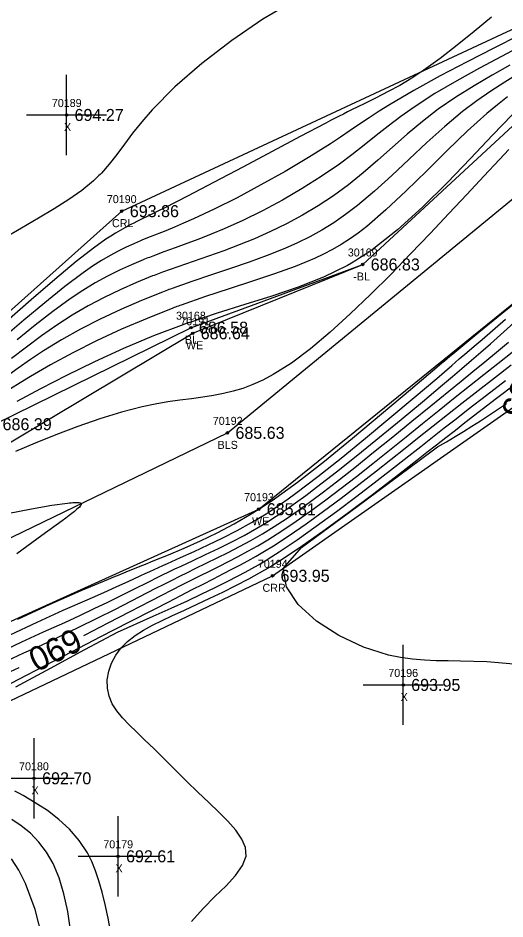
# Model space of a CAD drawing. Extents: x 1376587 to 1378239, y 1000335 to 1003031.
# Drawn here: x 1377403.3 to 1377464.1, y 1001668.9 to 1001781.4 of the extents above; entities that cross this region are included whole.
import ezdxf

# ---------------------------------------------------------------- set-up
doc = ezdxf.new("R2010")
doc.units = 0
for name, color, linetype in [('RD_DTM_BkLn1', 7, 'Continuous'), ('RD_DTM_BkLn_txCode', 7, 'Continuous'), ('RD_DTM_Major1', 7, 'Continuous'), ('RD_DTM_Major1_Lbl', 7, 'Continuous'), ('RD_DTM_Minor1', 7, 'Continuous'), ('RD_EX_H2O', 7, 'Continuous'), ('RD_EX_H2O_txCode', 7, 'Continuous'), ('RD_EX_Misc', 7, 'Continuous'), ('RD_EX_Misc_txCode', 7, 'Continuous'), ('RD_EX_TX_H2O_ELEV', 7, 'Continuous'), ('RD_EX_TX_Misc_ELEV', 7, 'Continuous'), ('RD_SMD_Locator', 7, 'Continuous')]:
    doc.layers.add(name, color=color, linetype=linetype)

msp = doc.modelspace()

# ---------------------------------------------------------------- linework, layer by layer
at = {"layer": 'RD_DTM_BkLn1'}
for points in [[(1377383.45, 1001707.4), (1377429.44, 1001729.61), (1377487.4, 1001777.17), (1377524.89, 1001804.33), (1377563.13, 1001842.03), (1377579.05, 1001884.91), (1377593.74, 1001939.44), (1377612.57, 1001996.25), (1377647.79, 1002034.78), (1377670.25, 1002060.61)], [(1377370.66, 1001706.75), (1377375.48, 1001712.38), (1377381.3, 1001718.76), (1377400.36, 1001730.69), (1377424.88, 1001742.74), (1377446.33, 1001750.64)]]:
    msp.add_lwpolyline(points, dxfattribs=at)
at = {"layer": 'RD_DTM_Major1'}
for points in [[(1377464.69, 1001775.53), (1377462.5, 1001774.29), (1377460.24, 1001772.96), (1377457.98, 1001771.54), (1377455.77, 1001770.02), (1377453.8, 1001768.49), (1377451.9, 1001766.9), (1377450.05, 1001765.28), (1377448.23, 1001763.66), (1377446.4, 1001762.09), (1377444.54, 1001760.59), (1377442.67, 1001759.22), (1377440.76, 1001757.95), (1377438.81, 1001756.79), (1377436.83, 1001755.72), (1377434.83, 1001754.74), (1377432.82, 1001753.85), (1377430.9, 1001753.08), (1377428.98, 1001752.36), (1377427.06, 1001751.69), (1377425.15, 1001751.03), (1377423.25, 1001750.36), (1377421.35, 1001749.68), (1377421.14, 1001749.6), (1377420.93, 1001749.52), (1377420.72, 1001749.44), (1377420.51, 1001749.36), (1377420.3, 1001749.28), (1377420.09, 1001749.2), (1377418.08, 1001748.38), (1377416.06, 1001747.49), (1377414.04, 1001746.52), (1377412.04, 1001745.46), (1377410.07, 1001744.32), (1377408.13, 1001743.08), (1377406.21, 1001741.74), (1377404.33, 1001740.32), (1377402.48, 1001738.88)], [(1377411.49, 1001704.3), (1377411.68, 1001704.4), (1377414.55, 1001705.87), (1377417.31, 1001707.29), (1377419.88, 1001708.62), (1377421.25, 1001709.33), (1377422.54, 1001709.99), (1377423.76, 1001710.62), (1377424.93, 1001711.21), (1377426.07, 1001711.79), (1377427.18, 1001712.34), (1377428.38, 1001712.94), (1377429.57, 1001713.55), (1377430.78, 1001714.17), (1377432, 1001714.82), (1377433.23, 1001715.51), (1377434.5, 1001716.27), (1377436.23, 1001717.36), (1377438.02, 1001718.57), (1377439.86, 1001719.87), (1377441.73, 1001721.24), (1377443.63, 1001722.69), (1377445.55, 1001724.18), (1377447.61, 1001725.8), (1377449.68, 1001727.46), (1377451.75, 1001729.12), (1377453.81, 1001730.79), (1377455.86, 1001732.44), (1377457.89, 1001734.07), (1377459.67, 1001735.48), (1377461.45, 1001736.88), (1377463.21, 1001738.29), (1377464.98, 1001739.7)], [(1377401.99, 1001719.54), (1377404.96, 1001720.14), (1377407.5, 1001720.58), (1377409.46, 1001720.85), (1377409.7, 1001720.87), (1377409.92, 1001720.89), (1377410.13, 1001720.91), (1377410.31, 1001720.92), (1377410.48, 1001720.92), (1377410.63, 1001720.92), (1377410.77, 1001720.92), (1377410.89, 1001720.9), (1377410.99, 1001720.88), (1377411.07, 1001720.86), (1377411.13, 1001720.82), (1377411.16, 1001720.78), (1377411.18, 1001720.72), (1377411.17, 1001720.64), (1377411.13, 1001720.56), (1377411.05, 1001720.46), (1377410.95, 1001720.34), (1377410.82, 1001720.21), (1377410.61, 1001720.02), (1377410.34, 1001719.8), (1377410.03, 1001719.55), (1377409.66, 1001719.27), (1377409.26, 1001718.97), (1377408.8, 1001718.64), (1377406.27, 1001716.79), (1377403.13, 1001714.49)], [(1377401.79, 1001699.55), (1377403.42, 1001700.32), (1377403.42, 1001700.32)], [(1377406.33, 1001666.49), (1377405.42, 1001670.08), (1377404.22, 1001673.34), (1377403.38, 1001675.01), (1377402.47, 1001676.42)]]:
    msp.add_lwpolyline(points, dxfattribs=at)
at = {"layer": 'RD_DTM_Minor1'}
for points in [[(1377437.73, 1001783.54), (1377433.87, 1001781.26), (1377429.98, 1001778.61), (1377426.26, 1001775.74), (1377422.89, 1001772.81), (1377420.04, 1001769.97), (1377418.74, 1001768.46), (1377417.6, 1001767.02), (1377416.58, 1001765.66), (1377415.63, 1001764.38), (1377414.68, 1001763.18), (1377413.7, 1001762.05), (1377413.54, 1001761.89), (1377413.39, 1001761.73), (1377413.23, 1001761.57), (1377413.06, 1001761.41), (1377412.9, 1001761.25), (1377412.73, 1001761.1), (1377411.27, 1001759.89), (1377409.63, 1001758.74), (1377407.82, 1001757.59), (1377405.84, 1001756.41), (1377403.71, 1001755.18), (1377401.44, 1001753.85)], [(1377462.42, 1001781.51), (1377460.27, 1001779.75), (1377458.12, 1001778.01), (1377456.02, 1001776.37), (1377453.98, 1001774.89), (1377452.45, 1001773.89), (1377450.97, 1001773.01), (1377449.5, 1001772.22), (1377448.02, 1001771.46), (1377446.52, 1001770.72), (1377444.95, 1001769.95), (1377444.45, 1001769.69), (1377443.93, 1001769.43), (1377443.4, 1001769.16), (1377442.3, 1001768.6), (1377441.72, 1001768.3), (1377438.53, 1001766.62), (1377435.01, 1001764.75), (1377431.36, 1001762.8), (1377427.78, 1001760.9), (1377424.46, 1001759.17), (1377421.62, 1001757.71), (1377420.83, 1001757.32), (1377420.1, 1001756.97), (1377419.43, 1001756.64), (1377418.8, 1001756.33), (1377418.21, 1001756.05), (1377417.65, 1001755.76), (1377417.47, 1001755.67), (1377417.3, 1001755.58), (1377417.12, 1001755.49), (1377416.95, 1001755.4), (1377416.78, 1001755.31), (1377416.61, 1001755.22), (1377416.05, 1001754.9), (1377415.47, 1001754.56), (1377414.88, 1001754.19), (1377414.26, 1001753.78), (1377413.61, 1001753.33), (1377412.9, 1001752.82), (1377410.57, 1001750.99), (1377407.87, 1001748.75), (1377404.92, 1001746.22), (1377401.84, 1001743.51)], [(1377465.82, 1001779.25), (1377462.71, 1001777.67), (1377459.38, 1001775.96), (1377455.99, 1001774.18), (1377452.71, 1001772.37), (1377449.67, 1001770.59), (1377448.38, 1001769.77), (1377447.15, 1001768.96), (1377445.95, 1001768.16), (1377444.76, 1001767.35), (1377443.55, 1001766.54), (1377442.3, 1001765.71), (1377439.57, 1001764), (1377436.64, 1001762.27), (1377433.63, 1001760.58), (1377430.65, 1001758.98), (1377427.8, 1001757.54), (1377425.19, 1001756.32), (1377423.97, 1001755.78), (1377422.83, 1001755.3), (1377421.76, 1001754.86), (1377419.79, 1001754.08), (1377418.85, 1001753.7), (1377418.67, 1001753.62), (1377418.49, 1001753.55), (1377418.3, 1001753.47), (1377418.12, 1001753.39), (1377417.93, 1001753.31), (1377417.75, 1001753.23), (1377416.78, 1001752.78), (1377415.8, 1001752.29), (1377414.78, 1001751.74), (1377413.72, 1001751.12), (1377412.61, 1001750.41), (1377411.44, 1001749.61), (1377409.12, 1001747.87), (1377406.63, 1001745.86), (1377404.03, 1001743.67), (1377401.39, 1001741.42)], [(1377466.23, 1001777.97), (1377463.66, 1001776.61), (1377460.92, 1001775.14), (1377458.1, 1001773.59), (1377455.34, 1001771.97), (1377452.74, 1001770.29), (1377451.08, 1001769.11), (1377449.51, 1001767.92), (1377448, 1001766.73), (1377446.51, 1001765.53), (1377444.99, 1001764.34), (1377443.42, 1001763.17), (1377441.15, 1001761.61), (1377438.76, 1001760.11), (1377436.3, 1001758.68), (1377433.82, 1001757.35), (1377431.38, 1001756.15), (1377429.02, 1001755.08), (1377427.4, 1001754.41), (1377425.86, 1001753.8), (1377424.36, 1001753.25), (1377422.91, 1001752.72), (1377421.5, 1001752.21), (1377420.11, 1001751.69), (1377419.91, 1001751.61), (1377419.71, 1001751.53), (1377419.51, 1001751.45), (1377419.31, 1001751.37), (1377419.1, 1001751.29), (1377418.9, 1001751.21), (1377417.44, 1001750.6), (1377415.96, 1001749.92), (1377414.47, 1001749.17), (1377412.94, 1001748.33), (1377411.39, 1001747.39), (1377409.8, 1001746.35), (1377407.64, 1001744.77), (1377405.43, 1001743.04), (1377403.2, 1001741.23)], [(1377465.73, 1001774.44), (1377464.07, 1001773.4), (1377462.35, 1001772.29), (1377460.58, 1001771.08), (1377458.8, 1001769.75), (1377456.57, 1001767.89), (1377454.35, 1001765.89), (1377452.14, 1001763.81), (1377449.95, 1001761.75), (1377447.79, 1001759.78), (1377445.67, 1001757.99), (1377444.19, 1001756.86), (1377442.72, 1001755.85), (1377441.24, 1001754.93), (1377439.73, 1001754.1), (1377438.19, 1001753.33), (1377436.59, 1001752.62), (1377434.42, 1001751.76), (1377432.16, 1001750.94), (1377429.82, 1001750.14), (1377427.43, 1001749.34), (1377425, 1001748.52), (1377422.55, 1001747.65), (1377422.34, 1001747.57), (1377422.14, 1001747.5), (1377421.94, 1001747.42), (1377421.53, 1001747.26), (1377421.32, 1001747.19), (1377418.72, 1001746.14), (1377416.12, 1001745.02), (1377413.56, 1001743.81), (1377411.08, 1001742.54), (1377408.7, 1001741.22), (1377406.46, 1001739.84), (1377404.85, 1001738.77), (1377403.3, 1001737.68), (1377401.81, 1001736.59)], [(1377464.41, 1001771.56), (1377463.15, 1001770.58), (1377461.83, 1001769.49), (1377459.42, 1001767.31), (1377456.9, 1001764.88), (1377454.33, 1001762.34), (1377451.76, 1001759.82), (1377449.24, 1001757.46), (1377446.83, 1001755.39), (1377445.75, 1001754.56), (1377444.69, 1001753.81), (1377443.63, 1001753.13), (1377442.55, 1001752.51), (1377441.45, 1001751.93), (1377440.3, 1001751.39), (1377437.9, 1001750.4), (1377435.31, 1001749.46), (1377432.55, 1001748.54), (1377429.66, 1001747.61), (1377426.69, 1001746.63), (1377423.67, 1001745.57), (1377423.5, 1001745.51), (1377423.32, 1001745.44), (1377423.14, 1001745.38), (1377422.97, 1001745.31), (1377422.79, 1001745.25), (1377422.61, 1001745.18), (1377419.4, 1001743.91), (1377416.21, 1001742.54), (1377413.1, 1001741.09), (1377410.13, 1001739.61), (1377407.36, 1001738.12), (1377404.83, 1001736.65), (1377403.56, 1001735.87), (1377402.35, 1001735.1)], [(1377464.98, 1001769.33), (1377462.52, 1001766.77), (1377459.79, 1001763.88), (1377456.87, 1001760.83), (1377453.8, 1001757.8), (1377450.67, 1001754.95), (1377447.52, 1001752.48), (1377447.01, 1001752.12), (1377446.49, 1001751.78), (1377445.98, 1001751.45), (1377445.46, 1001751.13), (1377444.95, 1001750.82), (1377444.42, 1001750.52), (1377441.43, 1001749.05), (1377438.28, 1001747.79), (1377435, 1001746.67), (1377431.61, 1001745.62), (1377428.14, 1001744.54), (1377424.61, 1001743.37), (1377424.51, 1001743.34), (1377424.4, 1001743.3), (1377424.3, 1001743.26), (1377424.19, 1001743.22), (1377424.09, 1001743.19), (1377423.99, 1001743.15), (1377420.22, 1001741.71), (1377416.48, 1001740.13), (1377412.84, 1001738.46), (1377409.35, 1001736.77), (1377406.1, 1001735.1), (1377403.13, 1001733.52)], [(1377464.57, 1001765), (1377463.4, 1001763.76), (1377461.44, 1001761.66), (1377459.33, 1001759.39), (1377457.09, 1001756.99), (1377454.74, 1001754.5), (1377452.32, 1001751.95), (1377449.83, 1001749.4), (1377447.31, 1001746.88), (1377444.78, 1001744.46), (1377442.27, 1001742.19), (1377439.8, 1001740.12), (1377437.42, 1001738.33), (1377435.14, 1001736.88), (1377433.85, 1001736.19), (1377432.6, 1001735.63), (1377431.38, 1001735.17), (1377430.16, 1001734.8), (1377428.95, 1001734.51), (1377427.72, 1001734.27), (1377426.36, 1001734.06), (1377424.96, 1001733.87), (1377423.51, 1001733.68), (1377422, 1001733.47), (1377420.43, 1001733.21), (1377418.79, 1001732.87), (1377416.2, 1001732.2), (1377413.49, 1001731.36), (1377410.74, 1001730.4), (1377408.03, 1001729.37), (1377405.42, 1001728.32), (1377402.98, 1001727.3)], [(1377403.26, 1001706.35), (1377407.3, 1001708.22), (1377411.16, 1001709.91), (1377414.58, 1001711.35), (1377415.26, 1001711.63), (1377415.9, 1001711.89), (1377416.51, 1001712.14), (1377417.1, 1001712.38), (1377418.24, 1001712.84), (1377418.56, 1001712.97), (1377418.87, 1001713.1), (1377419.19, 1001713.23), (1377420.15, 1001713.61), (1377422.06, 1001714.39), (1377424.04, 1001715.22), (1377426.07, 1001716.13), (1377428.15, 1001717.12), (1377430.27, 1001718.23), (1377432.42, 1001719.48), (1377432.84, 1001719.74), (1377433.27, 1001720.01), (1377433.7, 1001720.29), (1377434.13, 1001720.57), (1377434.57, 1001720.86), (1377435.01, 1001721.17), (1377438.18, 1001723.45), (1377441.55, 1001726.08), (1377445.07, 1001728.95), (1377448.68, 1001731.97), (1377452.31, 1001735.04), (1377455.89, 1001738.07), (1377456.22, 1001738.34), (1377456.54, 1001738.61), (1377456.86, 1001738.88), (1377457.18, 1001739.15), (1377457.82, 1001739.68), (1377460.82, 1001742.17), (1377463.76, 1001744.57), (1377466.57, 1001746.86)], [(1377401.06, 1001702.21), (1377403.75, 1001703.5), (1377406.48, 1001704.75), (1377409.13, 1001705.94), (1377411.02, 1001706.81), (1377412.81, 1001707.66), (1377414.49, 1001708.48), (1377416.08, 1001709.26), (1377417.59, 1001710.01), (1377419.8, 1001711.11), (1377420.58, 1001711.49), (1377421.34, 1001711.87), (1377422.11, 1001712.24), (1377422.88, 1001712.61), (1377423.67, 1001712.98), (1377425.16, 1001713.68), (1377426.71, 1001714.41), (1377428.31, 1001715.17), (1377429.91, 1001715.97), (1377431.52, 1001716.81), (1377433.11, 1001717.7), (1377434.32, 1001718.42), (1377435.52, 1001719.19), (1377436.73, 1001720), (1377437.96, 1001720.87), (1377439.23, 1001721.8), (1377440.56, 1001722.81), (1377443.06, 1001724.74), (1377445.71, 1001726.85), (1377448.43, 1001729.06), (1377451.15, 1001731.3), (1377453.8, 1001733.5), (1377456.29, 1001735.59), (1377457.53, 1001736.64), (1377458.73, 1001737.66), (1377459.91, 1001738.67), (1377461.09, 1001739.69), (1377462.29, 1001740.74), (1377463.53, 1001741.84), (1377466.06, 1001744.13)], [(1377402.31, 1001704.37), (1377405.67, 1001705.99), (1377408.94, 1001707.46), (1377411.91, 1001708.76), (1377413.26, 1001709.35), (1377414.48, 1001709.9), (1377415.62, 1001710.41), (1377416.68, 1001710.9), (1377417.68, 1001711.36), (1377418.64, 1001711.8), (1377419.18, 1001712.05), (1377419.73, 1001712.3), (1377420.27, 1001712.55), (1377420.82, 1001712.8), (1377421.38, 1001713.05), (1377421.96, 1001713.31), (1377423.56, 1001714.03), (1377425.27, 1001714.8), (1377427.05, 1001715.63), (1377428.86, 1001716.5), (1377430.67, 1001717.43), (1377432.44, 1001718.41), (1377433.35, 1001718.95), (1377434.26, 1001719.51), (1377435.16, 1001720.1), (1377436.08, 1001720.72), (1377437.02, 1001721.39), (1377438, 1001722.1), (1377440.71, 1001724.15), (1377443.63, 1001726.46), (1377446.67, 1001728.94), (1377449.74, 1001731.49), (1377452.74, 1001734.02), (1377455.57, 1001736.42), (1377456.53, 1001737.24), (1377457.47, 1001738.04), (1377458.39, 1001738.84), (1377459.32, 1001739.63), (1377460.26, 1001740.45), (1377461.23, 1001741.29), (1377464.15, 1001743.81)], [(1377401.89, 1001701.15), (1377404.03, 1001702.12), (1377406.24, 1001703.11), (1377408.57, 1001704.21), (1377410.89, 1001705.33), (1377413.17, 1001706.46), (1377415.37, 1001707.57), (1377417.47, 1001708.65), (1377419.44, 1001709.66), (1377420.5, 1001710.2), (1377421.53, 1001710.72), (1377422.52, 1001711.22), (1377423.49, 1001711.71), (1377424.46, 1001712.19), (1377425.42, 1001712.66), (1377426.78, 1001713.32), (1377428.16, 1001713.99), (1377429.55, 1001714.68), (1377430.96, 1001715.4), (1377432.38, 1001716.17), (1377433.81, 1001716.99), (1377435.29, 1001717.9), (1377436.78, 1001718.88), (1377438.29, 1001719.93), (1377439.83, 1001721.05), (1377441.42, 1001722.23), (1377443.05, 1001723.49), (1377445.34, 1001725.29), (1377447.7, 1001727.18), (1377450.09, 1001729.12), (1377452.48, 1001731.06), (1377454.83, 1001732.98), (1377457.09, 1001734.82), (1377458.61, 1001736.06), (1377460.1, 1001737.27), (1377461.57, 1001738.47), (1377463.03, 1001739.68), (1377464.52, 1001740.93)], [(1377400.64, 1001697.43), (1377403.39, 1001698.86), (1377406.58, 1001700.52), (1377410.06, 1001702.32), (1377413.63, 1001704.16), (1377417.12, 1001705.96), (1377420.34, 1001707.61), (1377422.03, 1001708.48), (1377423.6, 1001709.28), (1377425.05, 1001710.03), (1377426.41, 1001710.73), (1377427.7, 1001711.39), (1377428.94, 1001712.03), (1377429.97, 1001712.57), (1377430.98, 1001713.1), (1377431.99, 1001713.65), (1377433.02, 1001714.23), (1377434.08, 1001714.85), (1377435.18, 1001715.52), (1377437.16, 1001716.81), (1377439.26, 1001718.26), (1377441.43, 1001719.82), (1377443.65, 1001721.47), (1377445.86, 1001723.16), (1377448.05, 1001724.86), (1377449.86, 1001726.29), (1377451.64, 1001727.7), (1377453.4, 1001729.1), (1377455.15, 1001730.5), (1377456.91, 1001731.9), (1377458.7, 1001733.31), (1377460.73, 1001734.9), (1377462.8, 1001736.5), (1377464.88, 1001738.12)], [(1377403, 1001697.88), (1377407.36, 1001700.24), (1377411.65, 1001702.56), (1377415.72, 1001704.74), (1377420.16, 1001706.71), (1377422.42, 1001707.73), (1377424.44, 1001708.65), (1377426.25, 1001709.5), (1377427.89, 1001710.29), (1377429.39, 1001711.04), (1377430.79, 1001711.76), (1377431.64, 1001712.21), (1377432.47, 1001712.67), (1377433.3, 1001713.14), (1377434.14, 1001713.64), (1377435, 1001714.17), (1377435.9, 1001714.75), (1377438.13, 1001716.24), (1377440.54, 1001717.94), (1377443.05, 1001719.79), (1377445.61, 1001721.71), (1377448.13, 1001723.65), (1377450.56, 1001725.53), (1377452.1, 1001726.74), (1377453.59, 1001727.92), (1377455.05, 1001729.07), (1377456.51, 1001730.22), (1377457.99, 1001731.38), (1377459.51, 1001732.57), (1377461.79, 1001734.32), (1377464.17, 1001736.13)], [(1377424.96, 1001668.59), (1377426.39, 1001670.22), (1377427.87, 1001671.7), (1377429.27, 1001673.06), (1377430.46, 1001674.34), (1377431.33, 1001675.57), (1377431.76, 1001676.76), (1377431.69, 1001677.82), (1377431.25, 1001678.89), (1377430.5, 1001679.98), (1377429.51, 1001681.1), (1377428.35, 1001682.25), (1377427.1, 1001683.45), (1377425.75, 1001684.75), (1377424.38, 1001686.09), (1377423.01, 1001687.44), (1377421.66, 1001688.78), (1377420.33, 1001690.09), (1377419.04, 1001691.33), (1377418.07, 1001692.26), (1377417.16, 1001693.15), (1377416.34, 1001694.03), (1377415.63, 1001694.9), (1377415.06, 1001695.79), (1377414.66, 1001696.72), (1377414.45, 1001697.74), (1377414.43, 1001698.78), (1377414.61, 1001699.84), (1377414.97, 1001700.86), (1377415.49, 1001701.85), (1377416.16, 1001702.75), (1377416.98, 1001703.57), (1377417.92, 1001704.3), (1377418.96, 1001704.96), (1377420.08, 1001705.58), (1377421.27, 1001706.17), (1377422.5, 1001706.75), (1377424.06, 1001707.46), (1377425.65, 1001708.2), (1377427.26, 1001708.95), (1377428.88, 1001709.72), (1377430.5, 1001710.53), (1377432.11, 1001711.38), (1377432.77, 1001711.74), (1377433.43, 1001712.11), (1377434.09, 1001712.5), (1377434.76, 1001712.9), (1377435.45, 1001713.32), (1377436.15, 1001713.77), (1377438.81, 1001715.53), (1377441.66, 1001717.54), (1377444.6, 1001719.7), (1377447.56, 1001721.92), (1377450.42, 1001724.12), (1377453.1, 1001726.2), (1377454.35, 1001727.18), (1377455.55, 1001728.12), (1377456.72, 1001729.04), (1377457.9, 1001729.96), (1377459.1, 1001730.9), (1377460.35, 1001731.86), (1377462.88, 1001733.81), (1377465.58, 1001735.86)], [(1377465.2, 1001700.74), (1377461.84, 1001701.01), (1377458.55, 1001701.11), (1377457.01, 1001701.13), (1377455.51, 1001701.16), (1377454.03, 1001701.22), (1377452.56, 1001701.34), (1377451.06, 1001701.54), (1377449.54, 1001701.86), (1377446.42, 1001702.86), (1377443.34, 1001704.31), (1377440.55, 1001706.1), (1377438.29, 1001708.16), (1377436.83, 1001710.39), (1377436.39, 1001712.69), (1377438.7, 1001715.29), (1377442.17, 1001717.86), (1377445.62, 1001720.41), (1377452.26, 1001725.33), (1377455.02, 1001727.38), (1377455.67, 1001727.86), (1377456.79, 1001728.5), (1377457.87, 1001729.14), (1377458.93, 1001729.79), (1377459.98, 1001730.44), (1377461.03, 1001731.11), (1377464.28, 1001733.29)], [(1377415.42, 1001664.04), (1377414.53, 1001669.02), (1377414.16, 1001670.73), (1377413.79, 1001672.27), (1377413.4, 1001673.67), (1377412.97, 1001674.93), (1377412.49, 1001676.09), (1377411.95, 1001677.15), (1377410.92, 1001678.72), (1377409.72, 1001680.11), (1377408.38, 1001681.33), (1377406.95, 1001682.43), (1377405.45, 1001683.41), (1377403.92, 1001684.31), (1377403.41, 1001684.6), (1377402.89, 1001684.88)], [(1377409.86, 1001667.5), (1377409.49, 1001669.85), (1377409.02, 1001672.03), (1377408.43, 1001674.03), (1377407.68, 1001675.83), (1377406.85, 1001677.26), (1377405.89, 1001678.51), (1377404.83, 1001679.6), (1377403.69, 1001680.54), (1377402.51, 1001681.33)]]:
    msp.add_lwpolyline(points, dxfattribs=at)
at = {"layer": 'RD_EX_H2O'}
for points in [[(1377371.25, 1001717.11), (1377416.25, 1001757.3), (1377475.23, 1001784.8), (1377512.74, 1001817.7), (1377552.09, 1001850.9), (1377560.52, 1001889.44), (1377574.43, 1001946.77), (1377597.9, 1001999.75), (1377634.43, 1002044.58), (1377653.84, 1002074.86)], [(1377375.48, 1001712.38), (1377425.1, 1001742.05), (1377446.33, 1001750.64), (1377478.82, 1001780.63), (1377516.49, 1001810.1), (1377555.39, 1001847.34), (1377570.71, 1001887.01), (1377585.15, 1001942.13), (1377603.16, 1001999.03), (1377641.82, 1002043.69), (1377653.81, 1002063.49)], [(1377385.63, 1001693.94), (1377390.69, 1001700.81), (1377433.35, 1001720.08), (1377495.93, 1001770.72), (1377533.61, 1001798.76), (1377554.83, 1001824.25), (1377571.99, 1001835.51), (1377587.87, 1001882.08), (1377602.65, 1001935.24), (1377621.67, 1001991.75), (1377650.41, 1002023.69), (1377680.27, 1002054.33)], [(1377396.05, 1001693.17), (1377435.07, 1001711.76), (1377487.03, 1001748.15), (1377491.03, 1001755.26), (1377495.43, 1001757.76), (1377499.11, 1001765.03), (1377539.31, 1001793.09), (1377579.22, 1001829.19), (1377595.66, 1001879.77), (1377608.04, 1001933.89), (1377632.6, 1001985.4), (1377654.69, 1002020.4), (1377685.95, 1002052.67)]]:
    msp.add_lwpolyline(points, dxfattribs=at)
at = {"layer": 'RD_EX_Misc'}
for p, q in [((1377409.35, 1001764.31), (1377409.35, 1001774.31)), ((1377404.35, 1001769.31), (1377414.35, 1001769.31)), ((1377451.39, 1001693.13), (1377451.39, 1001703.13)), ((1377446.39, 1001698.13), (1377456.39, 1001698.13)), ((1377405.3, 1001681.47), (1377405.3, 1001691.47)), ((1377400.3, 1001686.47), (1377410.3, 1001686.47)), ((1377415.78, 1001671.73), (1377415.78, 1001681.73)), ((1377410.78, 1001676.73), (1377420.78, 1001676.73))]:
    msp.add_line(p, q, dxfattribs=at)
at = {"layer": 'RD_SMD_Locator'}
for centre in [(1377409.35, 1001769.31), (1377416.25, 1001757.3), (1377446.33, 1001750.64), (1377424.88, 1001742.74), (1377425.1, 1001742.05), (1377429.44, 1001729.61), (1377433.35, 1001720.08), (1377435.07, 1001711.76), (1377451.39, 1001698.13), (1377405.3, 1001686.47), (1377415.78, 1001676.73)]:
    msp.add_circle(centre, 0.15, dxfattribs=at)

# ---------------------------------------------------------------- texts
at = {"layer": 'RD_DTM_BkLn_txCode'}
for s, p in [('30169', (1377444.47, 1001751.64)), ('-BL', (1377445.16, 1001748.64)), ('30168', (1377423.02, 1001743.74)), ('BL', (1377424.13, 1001740.74)), ('70192', (1377427.61, 1001730.61)), ('BLS', (1377428.21, 1001727.61))]:
    msp.add_text(s, height=1, dxfattribs=at).set_placement(p)
at = {"layer": 'RD_DTM_Major1_Lbl'}
for s, rotation, p in [('695', 249.2245, (1377465.94, 1001738.48)), ('690', 206.2999, (1377410.28, 1001705.35))]:
    msp.add_text(s, height=3, rotation=rotation, dxfattribs=at).set_placement(p)
at = {"layer": 'RD_EX_H2O_txCode'}
for s, p in [('70190', (1377414.38, 1001758.3)), ('CRL', (1377415.02, 1001755.3)), ('70191', (1377423.55, 1001743.05)), ('WE', (1377424.26, 1001740.05)), ('70193', (1377431.52, 1001721.08)), ('WE', (1377432.51, 1001718.08)), ('70194', (1377433.24, 1001712.76)), ('CRR', (1377433.82, 1001709.76))]:
    msp.add_text(s, height=1, dxfattribs=at).set_placement(p)
at = {"layer": 'RD_EX_Misc_txCode'}
for s, p in [('70189', (1377407.51, 1001770.31)), ('X', (1377409.03, 1001767.31)), ('70196', (1377449.53, 1001699.13)), ('X', (1377451.07, 1001696.13)), ('70180', (1377403.42, 1001687.47)), ('X', (1377404.98, 1001684.47)), ('70179', (1377413.94, 1001677.73)), ('X', (1377415.46, 1001674.73))]:
    msp.add_text(s, height=1, dxfattribs=at).set_placement(p)
at = {"layer": 'RD_EX_TX_H2O_ELEV'}
for s, p in [('693.86', (1377417.25, 1001756.55)), ('686.64', (1377426.1, 1001741.3)), ('685.81', (1377434.35, 1001719.33)), ('693.95', (1377436.07, 1001711.01))]:
    msp.add_text(s, height=1.5, dxfattribs=at).set_placement(p)
at = {"layer": 'RD_EX_TX_Misc_ELEV'}
for s, p in [('694.27', (1377410.35, 1001768.56)), ('686.83', (1377447.33, 1001749.89)), ('686.58', (1377425.88, 1001741.99)), ('686.39', (1377401.36, 1001729.94)), ('685.63', (1377430.44, 1001728.86)), ('693.95', (1377452.39, 1001697.38)), ('692.70', (1377406.3, 1001685.72)), ('692.61', (1377416.78, 1001675.98))]:
    msp.add_text(s, height=1.5, dxfattribs=at).set_placement(p)

doc.saveas('drawing.dxf')
